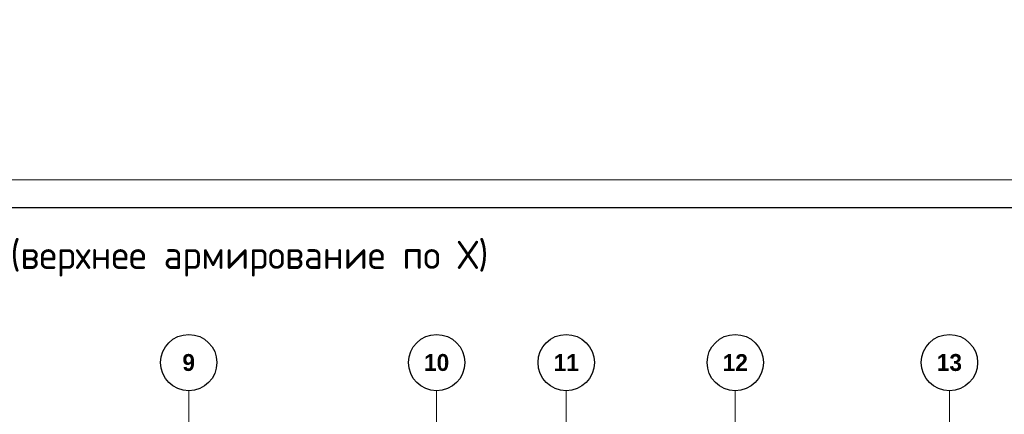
# Model space of a CAD drawing. Header units: millimetres. Extents: x -42044588 to 856694, y -806701 to 941911.
# Tile 254 of 656: x 27315 to 44789, y -366966 to -359964. Entities that reach past the tile are written whole.
import ezdxf

# ---------------------------------------------------------------- set-up
doc = ezdxf.new("R2010")
doc.units = ezdxf.units.MM
doc.linetypes.add('______5', pattern=[1100, 800, -100, 100, -100])
doc.linetypes.add('осевая', pattern=[50.8, 31.75, -6.35, 6.35, -6.35])
doc.layers.add('0 @ 100', color=7, linetype='Continuous')
doc.layers.add('ТОЛСТЫЕ_ОСНОВНЫЕ', color=6, linetype='Continuous')
for name, color, linetype, lineweight in [('Оси', 40, '______5', 18), ('РАЗМЕРЫ', 1, 'Continuous', 9), ('ТОНКИЕ', 7, 'Continuous', 9), ('Узлы', 7, 'Continuous', 0)]:
    doc.layers.add(name, color=color, linetype=linetype, lineweight=lineweight)
doc.styles.add('Century Gothic', font='GOTHIC.TTF')
doc.styles.add('GOST-2.304_Type-B', font='GOST_Common.ttf')
doc.styles.add('ГОСТ', font='GOST_Common.ttf')

# ---------------------------------------------------------------- blocks, each defined once
blk = doc.blocks.new('*U6686')
at = {"layer": 'ТОЛСТЫЕ_ОСНОВНЫЕ', "color": 6}
blk.add_lwpolyline([(20, 5), (886, 5), (886, 415), (20, 415)], close=True, dxfattribs=at)
at = {"layer": 'ТОНКИЕ'}
blk.add_lwpolyline([(0, 0), (891, 0), (891, 420), (0, 420)], close=True, dxfattribs=at)
blk = doc.blocks.new('NSY101')
at = {"color": 0, "linetype": 'ByBlock', "lineweight": -2}
blk.add_circle((0, 0), 50, dxfattribs=at)
blk = doc.blocks.new('СЛОЖНЫЙ_ОБЪЕКТ_16')
at = {"layer": 'Оси', "color": 16, "linetype": 'Continuous', "lineweight": 25, "transparency": 33554687, "xscale": 9.999999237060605, "yscale": 9.999999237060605, "zscale": 9.999999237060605}
blk.add_blockref('NSY101', (31813, -989), dxfattribs=at)
at = {"layer": 'Оси', "color": 16, "linetype": 'Continuous', "lineweight": 25, "transparency": 33554687, "insert": (31813, -989), "char_height": 300, "width": 385, "attachment_point": 5, "style": 'Century Gothic'}
blk.add_mtext('\\A1;{\\fCentury Gothic|i0|b1;\\H300.000000;\\W1.000000;\\C16;9}\\P', dxfattribs=at)
blk = doc.blocks.new('СЛОЖНЫЙ_ОБЪЕКТ_17')
at = {"layer": 'Оси', "color": 16, "linetype": 'Continuous', "lineweight": 25, "transparency": 33554687, "xscale": 9.999999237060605, "yscale": 9.999999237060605, "zscale": 9.999999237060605}
blk.add_blockref('NSY101', (36213, -989), dxfattribs=at)
at = {"layer": 'Оси', "color": 16, "linetype": 'Continuous', "lineweight": 25, "transparency": 33554687, "insert": (36213, -989), "char_height": 300, "width": 620, "attachment_point": 5, "style": 'Century Gothic'}
blk.add_mtext('\\A1;{\\fCentury Gothic|i0|b1;\\H300.000000;\\W1.000000;\\C16;10}\\P', dxfattribs=at)
blk = doc.blocks.new('СЛОЖНЫЙ_ОБЪЕКТ_18')
at = {"layer": 'Оси', "color": 16, "linetype": 'Continuous', "lineweight": 25, "transparency": 33554687, "xscale": 9.999999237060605, "yscale": 9.999999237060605, "zscale": 9.999999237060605}
blk.add_blockref('NSY101', (38513, -989), dxfattribs=at)
at = {"layer": 'Оси', "color": 16, "linetype": 'Continuous', "lineweight": 25, "transparency": 33554687, "insert": (38513, -989), "char_height": 300, "width": 620, "attachment_point": 5, "style": 'Century Gothic'}
blk.add_mtext('\\A1;{\\fCentury Gothic|i0|b1;\\H300.000000;\\W1.000000;\\C16;11}\\P', dxfattribs=at)
blk = doc.blocks.new('СЛОЖНЫЙ_ОБЪЕКТ_19')
at = {"layer": 'Оси', "color": 16, "linetype": 'Continuous', "lineweight": 25, "transparency": 33554687, "xscale": 9.999999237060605, "yscale": 9.999999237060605, "zscale": 9.999999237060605}
blk.add_blockref('NSY101', (41513, -989), dxfattribs=at)
at = {"layer": 'Оси', "color": 16, "linetype": 'Continuous', "lineweight": 25, "transparency": 33554687, "insert": (41513, -989), "char_height": 300, "width": 620, "attachment_point": 5, "style": 'Century Gothic'}
blk.add_mtext('\\A1;{\\fCentury Gothic|i0|b1;\\H300.000000;\\W1.000000;\\C16;12}\\P', dxfattribs=at)
blk = doc.blocks.new('СЛОЖНЫЙ_ОБЪЕКТ_20')
at = {"layer": 'Оси', "color": 16, "linetype": 'Continuous', "lineweight": 25, "transparency": 33554687, "xscale": 9.999999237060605, "yscale": 9.999999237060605, "zscale": 9.999999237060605}
blk.add_blockref('NSY101', (45313, -989), dxfattribs=at)
at = {"layer": 'Оси', "color": 16, "linetype": 'Continuous', "lineweight": 25, "transparency": 33554687, "insert": (45313, -989), "char_height": 300, "width": 620, "attachment_point": 5, "style": 'Century Gothic'}
blk.add_mtext('\\A1;{\\fCentury Gothic|i0|b1;\\H300.000000;\\W1.000000;\\C16;13}\\P', dxfattribs=at)
blk = doc.blocks.new('оси блок 2')
at = {"layer": 'Оси', "color": 16, "linetype": 'осевая', "lineweight": 0, "ltscale": 0.25, "transparency": 33554687}
for p, q in [((-58604.7, -322543), (-58604.7, -347914.1)), ((-54204.7, -322543), (-54204.7, -347914.1)), ((-51904.7, -322543), (-51904.7, -347914.1)), ((-48904.7, -322543), (-48904.7, -347914.1)), ((-45104.7, -322543), (-45104.7, -347914.1))]:
    blk.add_line(p, q, dxfattribs=at)
at = {"layer": 'Оси', "color": 16, "linetype": 'Continuous', "lineweight": 25, "transparency": 33554687}
for name in ['СЛОЖНЫЙ_ОБЪЕКТ_16', 'СЛОЖНЫЙ_ОБЪЕКТ_17', 'СЛОЖНЫЙ_ОБЪЕКТ_18', 'СЛОЖНЫЙ_ОБЪЕКТ_19', 'СЛОЖНЫЙ_ОБЪЕКТ_20']:
    blk.add_blockref(name, (-90418.2, -321053.5), dxfattribs=at)

msp = doc.modelspace()

# ---------------------------------------------------------------- block references
at = {"xscale": 100, "yscale": 100, "zscale": 100}
msp.add_blockref('*U6686', (-4579.418, -404804.304), dxfattribs=at)
at = {"layer": 'РАЗМЕРЫ'}
msp.add_blockref('оси блок 2', (88920.091, -44006.38), dxfattribs=at)

# ---------------------------------------------------------------- texts
at = {"layer": '0 @ 100', "insert": (-41855.904, -339329.867), "char_height": 300, "width": 18500, "attachment_point": 1, "style": 'ГОСТ'}
msp.add_mtext('\\pi-900,l900,t900;{\\C7;1.^IАрмирование монолитной плиты  состоит из основного армирования ∅10 А500С с шагом  200х200мм  в нижней зоне, основного армирования ∅10 А500С с шагом  200х200мм  в  верхней зоне и дополнительного армирования, указанного на схемах армирования.\\P2.^IАрмирование плиты предусмотрено отдельными  стержнями заводской длины по осям Х и Y. При недостатке заводской длины стержней для армирования плиты, стыки стержней осуществлять внахлестку без  сварки. Стыки арматуры внахлестку должны располагаться вразбежку (через шаг). См. деталь стыковки арматуры.\\P3.^IВерхнюю и нижнюю арматуру вязать вязальной проволокой через пересечение.  Стержни основной и дополнительной арматуры укладывать в соответствии с сечениями .\\P4.^IПо периметру плиты и у отверстий  у концов основной арматуры устанавливать П-образные элементы Ск1.\\P5.^IПозиции со знаком "*" укладываются с шагом 100 мм\\P6.^IДля фиксации в проектном положении стержней верхней сетки устанавливать фиксаторы Ф1 с шагом 600х600мм.\\P7.^IДиаметр оправки стержня при d<20мм - 5d, при d≥20мм - 8d\\P8.^IКаркасы поперечного армирования устанавливаются до начала устройство верхней сетки армирования.\\P9.^IОбрамления отверстий см. лист 8. В местах расположения отверстий осуществить прерывания основной и дополнительной сеток арматуры. Отверстия обрамляются двумя стержнями арматуры. Отверстия обрамляются двумя стержнями арматуры  см. узел обрамления отверстий лист 8, расход стали на обрамление учтен на листе 35.\\P10.^IПроемы размерами до 300х300 допускается выполнять по месту методом алмазного бурения.\\P11.^IСечения 3-3;4-4;5-5 см. лист 8.}', dxfattribs=at)
at = {"layer": 'Узлы', "color": 80, "linetype": 'Continuous', "lineweight": 0, "style": 'GOST-2.304_Type-B'}
msp.add_text('Плита на отм. +36,900 (верхнее армирование по Х)', height=500, dxfattribs=at).set_placement((19977.09, -364386.8))

doc.saveas('drawing.dxf')
